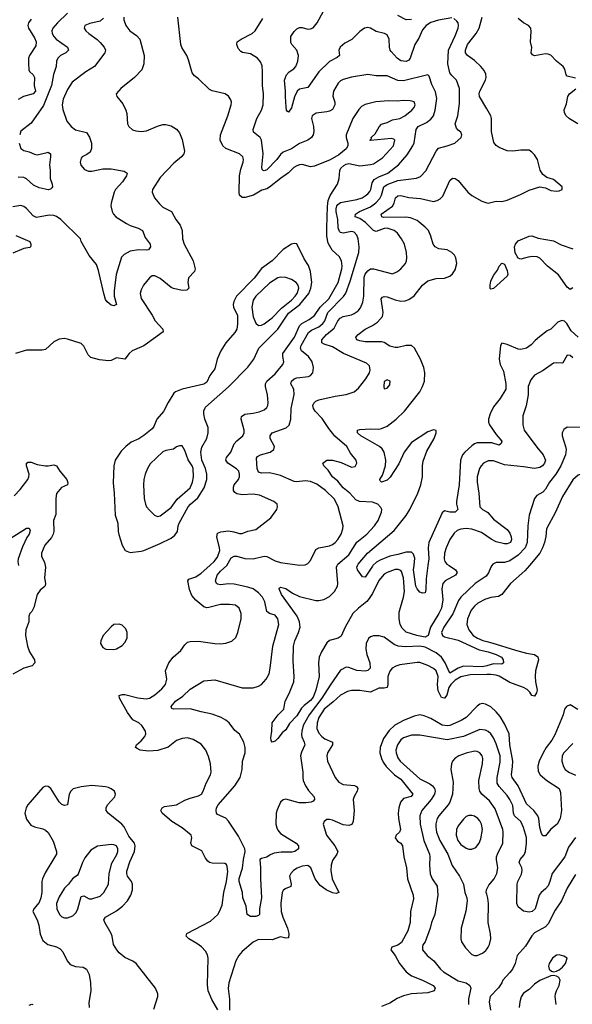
# Model space of a CAD drawing. Header units: inches. Extents: x 1682530 to 1839546, y 640742 to 791647.
# Tile 759 of 923: x 1766581 to 1770627, y 726792 to 733992. Entities that reach past the tile are written whole.
import ezdxf

# ---------------------------------------------------------------- set-up
doc = ezdxf.new("R2010")
doc.units = ezdxf.units.IN
doc.header["$MEASUREMENT"] = 0
for name, color, linetype in [('B7762', 7, 'Continuous'), ('B7763', 7, 'Continuous'), ('B7772', 7, 'Continuous'), ('B7773', 7, 'Continuous')]:
    doc.layers.add(name, color=color, linetype=linetype)

msp = doc.modelspace()

# ---------------------------------------------------------------- linework, layer by layer
at = {"layer": 'B7762', "color": 5}
for points, elevation in [([(1766767.8, 730000), (1766770.3, 729990), (1766763.1, 729910), (1766768.9, 729870), (1766766.5, 729853.5), (1766758.2, 729841.8), (1766730, 729821.8), (1766710, 729789.8), (1766685.4, 729694.6), (1766670, 729664.8), (1766655.3, 729650), (1766648.4, 729630), (1766647.6, 729590), (1766625.5, 729530), (1766623.9, 729490), (1766637.2, 729410), (1766652.5, 729370), (1766688.7, 729310), (1766691.2, 729288.8), (1766671.9, 729268.1), (1766612.2, 729250), (1766530, 729205.5)], 680), ([(1768031.9, 726751.9), (1767986.6, 726826.6), (1767960.8, 726890), (1767955.3, 726935.3), (1767961, 727130), (1767955.1, 727155.1), (1767940.1, 727180.1), (1767911.5, 727211.5), (1767877.1, 727237.1), (1767818.3, 727270), (1767799.7, 727290), (1767803.7, 727310), (1767978.7, 727401.3), (1768030.5, 727449.5), (1768043.5, 727470), (1768062.1, 727517.9), (1768075.4, 727610), (1768095.6, 727690), (1768103.5, 727763.5), (1768100.4, 727800.4), (1768094.5, 727814.5), (1768082.7, 727822.7), (1767990, 727824.4), (1767970, 727829.7), (1767958.6, 727838.6), (1767940.9, 727860.9), (1767915.2, 727915.2), (1767841.5, 727950), (1767833.5, 727970), (1767841.8, 728010), (1767836.2, 728030), (1767770, 728081.9), (1767693.6, 728130), (1767624.9, 728190), (1767613.4, 728210), (1767623.1, 728230), (1767641.3, 728238.7), (1767728.3, 728251.7), (1767790, 728283.9), (1767830, 728300.8), (1767890, 728316.5), (1767911.5, 728330), (1767925.1, 728350), (1767946, 728410), (1767977.7, 728470), (1767981.7, 728490), (1767978.3, 728550), (1767964.1, 728604.1), (1767944, 728650), (1767910, 728694.7), (1767850, 728729.7), (1767810, 728740.4), (1767770, 728736.8), (1767730, 728722.5), (1767668.1, 728671.9), (1767591.8, 728648.2), (1767522.8, 728642.8), (1767463.7, 728650), (1767441.7, 728661.7), (1767429.6, 728670), (1767436.9, 728690), (1767470, 728718.3), (1767497.7, 728750), (1767504.7, 728770), (1767501.5, 728790), (1767476, 728830), (1767452.8, 728850), (1767410, 728873.5), (1767370, 728925.6), (1767311.6, 729030), (1767309.8, 729050), (1767330, 729058.4), (1767350, 729057.3), (1767446.9, 729033.1), (1767506.6, 729026.6), (1767530, 729031.3), (1767570, 729055.3), (1767621.6, 729098.4), (1767648.1, 729130), (1767658.8, 729170), (1767647.8, 729230), (1767672.7, 729290), (1767704.4, 729330), (1767759.9, 729380.1), (1767790, 729421.3), (1767810, 729439.5), (1767830, 729446), (1767890, 729448.8), (1768010, 729431.7), (1768050, 729428.8), (1768090, 729432), (1768133.3, 729446.7), (1768164.4, 729475.6), (1768178, 729510), (1768203.1, 729610), (1768202.6, 729650), (1768187.8, 729690), (1768161.2, 729710), (1768117, 729717), (1768050, 729716.2), (1767966.4, 729693.6), (1767950, 729692.2), (1767930, 729697.7), (1767870, 729746.6), (1767842.3, 729782.3), (1767825.2, 729825.2), (1767812.2, 729890), (1767818.6, 729901.4), (1767870, 729919.2), (1767910, 729943.9), (1767971.7, 730000)], 680), ([(1770000, 729267.7), (1769970, 729259.3), (1769830, 729264.2), (1769790, 729251), (1769730, 729213.6), (1769696.1, 729290), (1769668, 729330), (1769630, 729361.6), (1769550, 729403.4), (1769510, 729411.1), (1769405.9, 729405.9), (1769350.5, 729410.5), (1769322.4, 729422.4), (1769250, 729476.9), (1769212.8, 729487.2), (1769170, 729487.3), (1769150, 729479.5), (1769133.4, 729466.6), (1769116.5, 729430), (1769114, 729390), (1769122.6, 729350), (1769143.8, 729290), (1769147.6, 729250), (1769130, 729232.4), (1769110, 729228.2), (1769050, 729232.5), (1768990, 729255.1), (1768970, 729256.9), (1768930, 729235.8), (1768853, 729127), (1768793.3, 729030), (1768699.5, 728910), (1768656.3, 728830), (1768646.1, 728790), (1768645.1, 728765.1), (1768647.4, 728747.4), (1768664.3, 728710), (1768668.4, 728690), (1768643.2, 728636.8), (1768636.8, 728610), (1768652.8, 728490), (1768652.8, 728450), (1768656.1, 728430), (1768672.4, 728390), (1768695.2, 728355.2), (1768736, 728310), (1768739.5, 728290), (1768730, 728278.4), (1768714.8, 728270), (1768674.8, 728265.2), (1768626.7, 728266.7), (1768530, 728291.4), (1768510, 728287.4), (1768489.2, 728270), (1768465.1, 728214.9), (1768459.4, 728190), (1768457, 728110), (1768462.6, 728082.6), (1768470, 728066), (1768490, 728041.5), (1768606, 727970), (1768621.3, 727950), (1768622, 727930), (1768594.4, 727910), (1768574.6, 727905.4), (1768494.4, 727905.6), (1768443, 727897), (1768414.7, 727885.3), (1768390, 727868.3), (1768350, 727858.7), (1768338, 727850), (1768344.7, 727790), (1768344.1, 727710), (1768352.3, 727570), (1768336, 727490), (1768335.8, 727450), (1768330, 727440.9), (1768310, 727434), (1768270, 727435.1), (1768247, 727450), (1768239.7, 727510), (1768215.5, 727570), (1768211.6, 727610), (1768187.2, 727690), (1768188.7, 727711.3), (1768213, 727787), (1768219.7, 727850), (1768232, 727910), (1768229.8, 727930), (1768182.6, 728022.6), (1768110, 728131.6), (1768090, 728153), (1768030, 728179.1), (1768022.2, 728190), (1768018.2, 728210), (1768022.9, 728230), (1768034.8, 728250), (1768156.2, 728390), (1768195.2, 728450), (1768208.9, 728508.9), (1768212.4, 728570), (1768231.8, 728631.8), (1768232.7, 728670), (1768222.4, 728710), (1768190, 728766.6), (1768155, 728795), (1768114, 728850), (1768090, 728871.2), (1768056.4, 728890), (1767990, 728914.4), (1767910, 728929.9), (1767830, 728953), (1767706, 728950), (1767694.6, 728954.6), (1767689.3, 728970), (1767721.3, 729010), (1767775.3, 729044.7), (1767830, 729096), (1767930, 729158), (1768010, 729165.3), (1768210, 729107.4), (1768290, 729105.3), (1768330, 729117.6), (1768350, 729130.4), (1768386, 729170), (1768406.3, 729210), (1768415.4, 729250), (1768434.8, 729410), (1768478.4, 729570), (1768471.9, 729610), (1768450, 729637.3), (1768410, 729650.9), (1768390, 729663.5), (1768374.6, 729734.6), (1768359, 729770), (1768330, 729802), (1768290, 729829.2), (1768250, 729843.2), (1768150, 729863.4), (1768110, 729868), (1768050, 729859.6), (1768030, 729863.5), (1768021, 729870), (1768015, 729890), (1768025.6, 729930), (1768050, 729960.1), (1768096.8, 730000)], 660), ([(1769724.2, 730000), (1769770.3, 729970), (1769782.8, 729950), (1769771.4, 729930), (1769696.5, 729890), (1769679.2, 729870), (1769670.9, 729830), (1769679.1, 729750), (1769667.8, 729690), (1769649.6, 729650), (1769589.1, 729550), (1769571.6, 729488.4), (1769550, 729476.6), (1769489.3, 729489.3), (1769410, 729514.3), (1769381.9, 729541.9), (1769367, 729570), (1769358.3, 729610), (1769359.1, 729660.9), (1769390.6, 729770), (1769396.9, 729810), (1769391.5, 729910), (1769375.9, 729955.9), (1769370, 729964.7), (1769352.5, 729972.5), (1769330, 729971.9), (1769270.5, 729950), (1769250, 729936.8), (1769210, 729892), (1769163.1, 729796.9), (1769139.7, 729760.3), (1769121.8, 729738.2), (1769060.7, 729690), (1769020.2, 729650), (1768962.7, 729550), (1768934.7, 729485.3), (1768911.4, 729468.6), (1768848.2, 729451.8), (1768830, 729435.8), (1768790.1, 729370), (1768773.6, 729330), (1768769.5, 729290), (1768772.7, 729190), (1768748.3, 729088.3), (1768730, 729039.3), (1768710, 729014.4), (1768662.3, 728977.7), (1768643.1, 728956.9), (1768610, 728902.3), (1768555.5, 728844.5), (1768530, 728799), (1768501.7, 728778.3), (1768470, 728735.1), (1768450, 728716), (1768430, 728709), (1768422.5, 728722.5), (1768420.5, 728740.5), (1768427.8, 728790), (1768429.2, 728850), (1768473.3, 728910), (1768514, 728950), (1768523.5, 729010), (1768554.3, 729065.7), (1768587.8, 729150), (1768589.8, 729190), (1768582, 729302), (1768586.5, 729410), (1768595.4, 729450), (1768621.9, 729510), (1768633.7, 729550), (1768629.1, 729590), (1768613, 729630), (1768498.7, 729790), (1768479.7, 729830), (1768482.2, 729837.7), (1768490, 729842.4), (1768530, 729833), (1768578.7, 729798.7), (1768630, 729775), (1768750, 729746.2), (1768770, 729744.4), (1768807.9, 729752.1), (1768850, 729773.1), (1768886.6, 729810), (1768907.2, 729850), (1768909.8, 729870), (1768899.8, 729990), (1768904.8, 730000)], 640), ([(1769167, 730000), (1769163.4, 729996.6), (1769110, 729914.5), (1769090, 729917), (1769053.1, 729970), (1769049.2, 729990), (1769053.8, 730000)], 620), ([(1769568.8, 730000), (1769556.8, 729903.2), (1769554.7, 729825.3), (1769550, 729801.2), (1769530, 729799.3), (1769510, 729805.2), (1769490, 729829.2), (1769482.2, 729850), (1769464.6, 729970), (1769467.8, 730000)], 620), ([(1770000, 729929.4), (1769996.1, 729923.9), (1769916.1, 729870), (1769809.7, 729770.3), (1769794.3, 729745.7), (1769751.8, 729648.2), (1769686.6, 729550), (1769670, 729511.6), (1769675.6, 729490), (1769690, 729480.1), (1769790, 729454.8), (1769944.5, 729384.5), (1770000, 729372.9)], 660), ([(1770000, 729757), (1769990, 729753.9), (1769935.2, 729724.8), (1769910, 729703.1), (1769886.8, 729673.2), (1769858.6, 729610), (1769854.8, 729570), (1769868.1, 729530), (1769901.6, 729490), (1769932.3, 729470), (1769971.8, 729451.8), (1770000, 729445.1)], 680), ([(1770000, 729204.1), (1769878.4, 729201.6), (1769810, 729187.7), (1769770, 729161.5), (1769737, 729130), (1769723.1, 729110), (1769707.2, 729052.8), (1769691.2, 729030), (1769687.6, 729030), (1769670, 729036.3), (1769645, 729084.9), (1769639.8, 729130), (1769643.6, 729190), (1769629.9, 729229.9), (1769610, 729247.7), (1769569.9, 729269.9), (1769510, 729291.6), (1769490, 729292.5), (1769365, 729275), (1769333.9, 729266.1), (1769308.9, 729251.1), (1769290, 729228), (1769275.5, 729190), (1769274.8, 729130), (1769270, 729109.8), (1769250, 729104.1), (1769210, 729102.8), (1769150, 729075), (1769070, 729088), (1769010, 729087.9), (1768980, 729080), (1768930, 729052.5), (1768876.8, 729003.2), (1768810, 728951.6), (1768770, 728889.7), (1768758.3, 728850), (1768756.3, 728810), (1768770, 728775.2), (1768791.9, 728750), (1768814.3, 728734.3), (1768870.2, 728710), (1768872, 728690), (1768835, 728630), (1768828.3, 728610), (1768835, 728570), (1768890.8, 728450.8), (1768916.9, 728416.9), (1768950, 728399.3), (1769032.2, 728392.2), (1769045.4, 728385.4), (1769056.9, 728370), (1769052.2, 728350), (1769029.1, 728310.9), (1769023.3, 728290), (1769029.7, 728210), (1769022.5, 728130), (1769012.3, 728107.7), (1768990, 728099.4), (1768950, 728104.1), (1768870, 728139.8), (1768850, 728143.9), (1768830, 728142.6), (1768810.4, 728130), (1768803.7, 728110), (1768826.3, 728030), (1768888, 727950), (1768909, 727910), (1768903.6, 727890), (1768870, 727844.5), (1768861.7, 727810), (1768859.4, 727770), (1768869.3, 727710), (1768917, 727610), (1768897.7, 727602.3), (1768870, 727607.3), (1768825.1, 727630), (1768781.1, 727661.1), (1768744.6, 727710), (1768712.5, 727790), (1768690, 727808.5), (1768650, 727802.4), (1768612.1, 727788), (1768584.9, 727770), (1768565.3, 727750), (1768556.5, 727730), (1768569.1, 727670), (1768565.1, 727654.9), (1768523.7, 727636.3), (1768510, 727625.1), (1768503.5, 727610), (1768492.1, 727530), (1768496, 727470), (1768507.7, 727430), (1768541.6, 727350), (1768551.7, 727310), (1768550, 727279), (1768530, 727276.9), (1768490, 727284.6), (1768430, 727263.9), (1768330, 727265.8), (1768290, 727246.3), (1768210, 727177.3), (1768185.3, 727150), (1768162.1, 727110), (1768111.7, 726950), (1768107.5, 726907.5), (1768117.1, 726830), (1768117.3, 726750)], 680), ([(1770000, 728982.4), (1769990, 728987.7), (1769970, 728991.7), (1769950, 728987.6), (1769930, 728973.5), (1769850, 728888.4), (1769813.2, 728866.8), (1769730, 728830.9), (1769710, 728827.4), (1769674.1, 728834.1), (1769590, 728881.3), (1769541.9, 728901.9), (1769510, 728907.9), (1769470, 728899.9), (1769390, 728868), (1769326.9, 728833.1), (1769285, 728795), (1769243.5, 728736.5), (1769219, 728670), (1769217.9, 728630), (1769229.6, 728589.6), (1769242.1, 728562.1), (1769264.2, 728530), (1769324.8, 728470), (1769370, 728439.8), (1769460.2, 728330), (1769447.1, 728312.9), (1769390, 728297.8), (1769369.2, 728270), (1769355.6, 728230), (1769350.9, 728189.1), (1769353, 728150), (1769368.8, 728070), (1769361.8, 728050), (1769336.3, 728030), (1769328.7, 728010), (1769345.7, 727985.7), (1769371.6, 727970), (1769384.2, 727950), (1769392.3, 727870), (1769411.5, 727790), (1769419.1, 727710), (1769462.4, 727590), (1769464.4, 727564.4), (1769443, 727470), (1769440.1, 727390), (1769421.6, 727330), (1769375.1, 727244.9), (1769350, 727224.4), (1769306, 727210), (1769297.3, 727190), (1769330, 727148), (1769360.8, 727090), (1769410, 727030.2), (1769450, 726999.7), (1769529.1, 726969.1), (1769608.8, 726930), (1769622, 726910), (1769616, 726890), (1769570, 726877.1), (1769450, 726869.6), (1769390, 726854.9), (1769344.9, 726835.1), (1769290, 726801.1), (1769230, 726775.3)], 720), ([(1770000, 728792.8), (1769990, 728797.7), (1769950, 728801), (1769830, 728751), (1769710, 728727), (1769510, 728759.8), (1769450, 728760.6), (1769390, 728741.9), (1769370, 728725.8), (1769345.9, 728690), (1769334.5, 728650), (1769336.6, 728630), (1769350, 728594.9), (1769367, 728570), (1769510, 728440.2), (1769583.8, 728403.8), (1769602.2, 728390), (1769618.3, 728370), (1769623, 728350), (1769618, 728330), (1769593.2, 728290), (1769525, 728210), (1769509.4, 728170), (1769511.9, 728110), (1769540.4, 727990), (1769581.7, 727890), (1769584.6, 727870), (1769580.9, 727810), (1769586.8, 727746.8), (1769600.2, 727710), (1769636.3, 727656.3), (1769643, 727590), (1769621.2, 727450), (1769596.5, 727390), (1769586.5, 727350), (1769550.3, 727250), (1769533.3, 727226.7), (1769528.8, 727210), (1769530.3, 727190), (1769564, 727150), (1769613.7, 727110), (1769661.1, 727050), (1769684.6, 727030), (1769790, 726964.6), (1769849.2, 726949.2), (1769877, 726930), (1769883.2, 726910), (1769867.1, 726832.9), (1769866.4, 726790)], 740), ([(1770000, 728298), (1769963.8, 728330), (1769949.8, 728350), (1769943.7, 728370), (1769943.4, 728430), (1769969, 728550), (1769972.3, 728590), (1769966.4, 728610), (1769950.5, 728630.5), (1769930, 728640.7), (1769910, 728643.2), (1769850, 728629.8), (1769796.4, 728610), (1769765.3, 728590), (1769748.8, 728570), (1769740.9, 728550), (1769737.6, 728510), (1769755.5, 728415.5), (1769748.7, 728330), (1769730.3, 728270.2), (1769718.9, 728250), (1769650, 728170.8), (1769637.5, 728150), (1769627, 728113), (1769626.8, 728090), (1769632.5, 728050), (1769656.2, 727990), (1769716.4, 727890), (1769747, 727807), (1769799.7, 727730), (1769830.3, 727670), (1769839.5, 727610), (1769854.9, 727570), (1769857, 727550), (1769846.1, 727473.9), (1769811.8, 727350), (1769810.3, 727270.3), (1769816, 727250), (1769844.6, 727204.6), (1769890, 727157.6), (1769910, 727150.3), (1769930, 727150.2), (1769970, 727166.7), (1769993.4, 727186.6), (1770000, 727195.3)], 760), ([(1767562.8, 726757.2), (1767593, 726850), (1767592.8, 726870), (1767574.7, 726910), (1767433.5, 727090), (1767410, 727108.4), (1767350, 727134), (1767308.7, 727168.7), (1767290.9, 727190), (1767267.4, 727230), (1767258.8, 727290), (1767251.7, 727310), (1767203.8, 727390), (1767197.6, 727410), (1767209.3, 727430.7), (1767290, 727475.2), (1767334.2, 727510), (1767369.8, 727550), (1767394, 727590), (1767406, 727630), (1767407.8, 727670), (1767399.3, 727690), (1767370.7, 727730), (1767365, 727750), (1767366.2, 727766.2), (1767386.2, 727833.8), (1767421.4, 727910), (1767426.3, 727950), (1767421.8, 727970), (1767380.8, 728020.8), (1767345.7, 728090), (1767327.5, 728110), (1767227.6, 728190), (1767215, 728210), (1767214.6, 728230), (1767224.2, 728250), (1767276.4, 728310), (1767282.6, 728330), (1767274, 728350), (1767250, 728368.4), (1767230, 728378.5), (1767210, 728382.3), (1767110, 728392), (1767030, 728381.7), (1766972.6, 728367.4), (1766954.7, 728350), (1766944.2, 728330), (1766930.2, 728249.8), (1766910, 728246.6), (1766890, 728252.7), (1766870, 728272.7), (1766809.7, 728369.7), (1766790, 728384.5), (1766770, 728387), (1766750, 728377), (1766639.5, 728250), (1766628.9, 728230), (1766619.5, 728190), (1766630, 728147.3), (1766663.4, 728103.4), (1766689, 728089), (1766750, 728076), (1766770, 728065.3), (1766788.3, 728048.3), (1766825.1, 727985.1), (1766850.2, 727910), (1766849.3, 727890), (1766839.3, 727870), (1766767.4, 727752.6), (1766748.5, 727710), (1766743.8, 727690), (1766742.3, 727610), (1766736.8, 727570), (1766722.7, 727537.3), (1766684, 727490), (1766677.8, 727470), (1766709.2, 727410), (1766720.2, 727370), (1766730, 727304), (1766750, 727258), (1766786, 727230), (1766850, 727212.9), (1766878, 727198), (1766896.9, 727176.9), (1766928.8, 727110), (1766950, 727084.6), (1766990, 727069.1), (1767045.1, 727065.1), (1767070.3, 727050), (1767090.1, 727010.1), (1767100.2, 726950), (1767101.6, 726890), (1767086.3, 726806.3), (1767088.8, 726770)], 720), ([(1770000, 727597.3), (1769996.3, 727610), (1769998, 727630), (1770000, 727633.8)], 760), ([(1766650, 726786.2), (1766670, 726792.4), (1766677.1, 726790)], 680)]:
    msp.add_lwpolyline(points, dxfattribs=dict(at, elevation=elevation))
for points, elevation in [([(1767310, 729572), (1767270, 729569.3), (1767250, 729553.2), (1767193, 729490), (1767175.5, 729450), (1767173.4, 729430), (1767190, 729402), (1767212, 729390), (1767270, 729386.5), (1767290, 729392.4), (1767330, 729415.5), (1767350, 729437.3), (1767367.3, 729470), (1767367.8, 729510), (1767356.8, 729536.8), (1767330, 729563.7)], 720), ([(1769890, 728173.5), (1769870, 728173.5), (1769850, 728164.8), (1769830, 728146.2), (1769790, 728098.3), (1769777.7, 728070), (1769775.8, 728030), (1769788.6, 727990), (1769810, 727961.2), (1769850, 727933.6), (1769870, 727926.7), (1769890, 727926.7), (1769920.2, 727939.8), (1769945.3, 727970), (1769956.5, 728003.5), (1769968.8, 728070), (1769960.8, 728110), (1769950, 728133), (1769935.4, 728150), (1769910, 728167.1)], 780), ([(1767250, 727960.1), (1767150.4, 727949.6), (1767101.7, 727918.3), (1767057, 727863), (1767039.7, 727830), (1767010, 727744), (1767004.4, 727735.6), (1766967.7, 727710), (1766938.4, 727670), (1766910, 727641.3), (1766870, 727578.9), (1766849.5, 727530), (1766852.3, 727490), (1766873.1, 727450), (1766890, 727433.1), (1766910, 727425.2), (1766930, 727424.9), (1766970, 727440.3), (1766995.3, 727464.7), (1767007.4, 727490), (1767030, 727581), (1767050, 727584.9), (1767090, 727562.4), (1767110, 727562.6), (1767170, 727583.6), (1767198, 727610), (1767230.8, 727670), (1767236.1, 727750), (1767255.8, 727824.2), (1767292.5, 727887.5), (1767299.4, 727910), (1767298.5, 727930), (1767288.7, 727950), (1767270, 727958.9)], 740)]:
    msp.add_lwpolyline(points, close=True, dxfattribs=dict(at, elevation=elevation))
at = {"layer": 'B7763', "color": 5}
for points, elevation in [([(1766930, 734040.2), (1766856.8, 733970), (1766823, 733930), (1766815.9, 733910), (1766819.7, 733890), (1766830.2, 733870), (1766848, 733850), (1766931.3, 733790), (1766939, 733770), (1766918.7, 733750), (1766879.1, 733730), (1766860.7, 733710), (1766851.2, 733690), (1766846.8, 733650), (1766827.8, 733592.2), (1766812.7, 733510), (1766754.7, 733365.3), (1766665, 733235), (1766590, 733176.3), (1766580.7, 733150)], 640), ([(1769744.7, 734004.7), (1769647.9, 733987.9), (1769590, 733970.4), (1769556.8, 733950), (1769530, 733918.4), (1769503.2, 733856.8), (1769473.2, 733810), (1769440.7, 733710), (1769430, 733696), (1769410, 733686.3), (1769370, 733692), (1769345.3, 733710), (1769299.4, 733759.4), (1769292.4, 733770), (1769288.5, 733790), (1769286.3, 733850), (1769270, 733880.7), (1769250.9, 733890.9), (1769190, 733904.8), (1769149.8, 733929.8), (1769130, 733934.4), (1769106, 733930), (1769070, 733906.5), (1769012.3, 733847.7), (1768960.6, 733819.4), (1768926.9, 733790), (1768918, 733770), (1768921.7, 733730), (1768904.7, 733715.3), (1768850, 733687.3), (1768770, 733611.6), (1768690, 733496.9), (1768630, 733484.2), (1768611.4, 733468.6), (1768591.8, 733428.2), (1768570, 733346.6), (1768550, 733316.2), (1768541.4, 733321.5), (1768534.5, 733330), (1768531.3, 733351.3), (1768525.9, 733430), (1768527.9, 733470), (1768519.3, 733550), (1768535.3, 733590), (1768554.2, 733610), (1768587.9, 733632.1), (1768601.3, 733650), (1768616.5, 733690), (1768622.8, 733730), (1768609.8, 733769.8), (1768574, 733810), (1768566.4, 733826.4), (1768566.4, 733870), (1768590, 733905.3), (1768610, 733924.4), (1768630, 733935.3), (1768650, 733936), (1768690, 733924), (1768710, 733925.2), (1768730, 733933.7), (1768758, 733970), (1768804.6, 734055.4)], 640), ([(1769450, 733993.4), (1769410, 733990.7), (1769350, 734022)], 620), ([(1767195.6, 734004.4), (1767170, 733981.4), (1767095, 733965), (1767057.6, 733950), (1767052.4, 733930), (1767064.4, 733910), (1767086.7, 733890), (1767148.3, 733848.3), (1767170, 733826.3), (1767200.3, 733790), (1767209, 733770), (1767204.9, 733750), (1767129.6, 733650.4), (1767065.3, 733610), (1766965.8, 733534.2), (1766930, 733481.1), (1766900.1, 733410), (1766892, 733370), (1766895.6, 733335.6), (1766925.5, 733250), (1766958, 733210), (1766990, 733186.4), (1767070, 733167.7), (1767092.8, 733132.8), (1767106, 733090), (1767107.2, 733050), (1767095.8, 733024.2), (1767073.1, 733006.9), (1767038.8, 732990), (1767030, 732979), (1767023.8, 732950), (1767029, 732929), (1767056.2, 732896.2), (1767084, 732884), (1767110, 732884), (1767190, 732901.5), (1767250, 732900.8), (1767345.1, 732885.1), (1767368, 732870), (1767362.6, 732850), (1767332.9, 732807.1), (1767283.1, 732750), (1767273.4, 732730), (1767250.2, 732650), (1767249.1, 732630), (1767256.9, 732590), (1767266.7, 732570), (1767285.7, 732550), (1767361.7, 732501.7), (1767390, 732487), (1767448.4, 732468.4), (1767479.5, 732450), (1767499.6, 732399.6), (1767535.4, 732350), (1767538.4, 732330), (1767524, 732310), (1767510, 732306.2), (1767450, 732309.8), (1767390, 732299.1), (1767345.4, 732274.6), (1767325.3, 732254.8), (1767286.7, 732130), (1767272.6, 732010), (1767273.5, 731970), (1767288.4, 731910), (1767270, 731900.8), (1767250, 731905.7), (1767220.8, 731930), (1767210, 731946.6), (1767195.9, 731990), (1767157.6, 732157.6), (1767142.3, 732202.3), (1767088.5, 732268.5), (1767031.3, 732370), (1767025.6, 732390), (1766883.1, 732530), (1766850, 732553.5), (1766830, 732561.1), (1766797, 732563), (1766704.7, 732544.8), (1766678.4, 732558.4), (1766630, 732611.2), (1766610, 732626.6), (1766590, 732632.4), (1766530, 732623.6)], 660), ([(1767343.8, 734010), (1767344.4, 733990), (1767358.4, 733950), (1767388.4, 733910), (1767436.9, 733876.9), (1767460.5, 733850), (1767492.8, 733730), (1767490.3, 733670), (1767475.4, 733624.6), (1767420.4, 733570), (1767321.6, 733490), (1767288.2, 733450), (1767292.7, 733430), (1767335.8, 733375.8), (1767359.1, 733330), (1767365.5, 733305.5), (1767370.4, 733230), (1767380.5, 733210), (1767407.7, 733187.7), (1767430, 733178.4), (1767470, 733174.4), (1767510, 733179.3), (1767590, 733214.4), (1767630, 733226), (1767650, 733226), (1767690, 733214.9), (1767730, 733190.4), (1767750, 733164.9), (1767770, 733116), (1767786.7, 733030), (1767783.1, 733010), (1767766.4, 732990), (1767710, 732942.6), (1767610, 732838.3), (1767552.9, 732750), (1767550.2, 732730), (1767568.7, 732688.7), (1767604.7, 732644.7), (1767630, 732622.4), (1767692.2, 732590), (1767724.6, 732530), (1767756.5, 732490), (1767770, 732451.3), (1767772.6, 732390), (1767784.4, 732350), (1767850.3, 732230), (1767864.9, 732170), (1767860.3, 732150), (1767816.5, 732103.5), (1767812.5, 732070), (1767820.3, 732030), (1767805.1, 732014.9), (1767770, 732012), (1767706.3, 732026.3), (1767690, 732033.7), (1767610, 732100.3), (1767570, 732119.3), (1767550, 732118.8), (1767530, 732105.6), (1767486.1, 732050), (1767470, 732016.9), (1767464, 731990), (1767470, 731954), (1767550.8, 731830.8), (1767572.1, 731790), (1767628.1, 731730), (1767630.3, 731710), (1767490, 731608.4), (1767404.6, 731570), (1767382, 731550), (1767350.1, 731509.9), (1767290, 731519.8), (1767250, 731500.3), (1767230, 731498.2), (1767164.4, 731504.4), (1767102, 731522), (1767082, 731542), (1767050, 731606), (1767030, 731623.7), (1766930, 731657.2), (1766910, 731661.2), (1766870, 731657.2), (1766830, 731636), (1766770, 731581.2), (1766744.9, 731575.1), (1766630, 731574.5), (1766550, 731551.6)], 680), ([(1766663.8, 733996.2), (1766645.3, 733970), (1766640.7, 733950), (1766645.4, 733930), (1766690, 733860.2), (1766701.5, 733830), (1766698.7, 733801.3), (1766652.3, 733730), (1766645.5, 733710), (1766644.6, 733675.4), (1766646.6, 733626.6), (1766653.4, 733613.4), (1766679.5, 733590), (1766690.2, 733570), (1766686.7, 733510), (1766696, 733470), (1766680.7, 733450), (1766609.2, 733430.8), (1766570, 733409.7)], 620), ([(1767971.7, 730000), (1768004.7, 730030), (1768030, 730061.6), (1768045.3, 730110), (1768044.6, 730130), (1768025.3, 730210), (1768030, 730236.4), (1768052.5, 730247.5), (1768110, 730253.4), (1768148.1, 730248.1), (1768190, 730235.2), (1768210, 730235.2), (1768250, 730252.1), (1768310, 730263.2), (1768419.5, 730350), (1768462.7, 730410), (1768469.3, 730430), (1768465.2, 730450), (1768441.2, 730470), (1768335.5, 730515.5), (1768290, 730523.1), (1768210, 730518), (1768170, 730525), (1768155.3, 730535.3), (1768146.9, 730550), (1768146.7, 730573.3), (1768151.5, 730590), (1768183.2, 730630), (1768190.5, 730650), (1768190.5, 730670), (1768184, 730690), (1768168, 730708), (1768104.5, 730750), (1768090.6, 730770), (1768095.9, 730790), (1768125.8, 730830), (1768151.7, 730890), (1768170, 730912.1), (1768214.2, 730950), (1768225, 730970), (1768225.3, 730990), (1768201.9, 731070), (1768204.1, 731090), (1768230, 731108), (1768290, 731114.2), (1768335.2, 731124.8), (1768370, 731139.5), (1768390, 731157.1), (1768397.7, 731170), (1768399.1, 731190), (1768394.4, 731250), (1768380.9, 731310), (1768381.3, 731330), (1768389.8, 731350), (1768450, 731401.8), (1768508.2, 731470), (1768513.7, 731490), (1768506.1, 731530), (1768507.5, 731550), (1768593.8, 731670), (1768630, 731753.1), (1768646.9, 731770), (1768701.1, 731798.9), (1768739.1, 731830), (1768779.9, 731890), (1768843.5, 731950), (1768913.3, 732070), (1768938.3, 732170), (1768940.8, 732190), (1768935.8, 732230), (1768919.6, 732259.6), (1768867.5, 732307.5), (1768838.4, 732358.4), (1768828.3, 732408.3), (1768828.6, 732470), (1768834.7, 732625.3), (1768840.4, 732670), (1768854.2, 732705.7), (1768908, 732790), (1768920.3, 732830), (1768925.1, 732890), (1768933.1, 732906.9), (1768953, 732927), (1768970, 732936.1), (1768990, 732939.7), (1769070, 732923.8), (1769150, 732933.2), (1769170, 732938.6), (1769238.1, 732981.9), (1769317.1, 733070), (1769327.8, 733110), (1769319.6, 733119.6), (1769303.3, 733123.3), (1769148.6, 733108.6), (1769145.2, 733110), (1769155.9, 733124.1), (1769155.1, 733130), (1769183.5, 733156.5), (1769211.7, 733208.3), (1769230, 733227.2), (1769270, 733240.2), (1769310, 733260.2), (1769363.7, 733270), (1769401.3, 733290), (1769452.6, 733330), (1769469.6, 733350), (1769476.3, 733370), (1769470, 733391.2), (1769438.8, 733398.8), (1769390, 733402.2), (1769344.3, 733395.7), (1769281.1, 733398.9), (1769187.5, 733392.5), (1769110, 733373.1), (1769083.6, 733356.5), (1769063.6, 733336.4), (1769020.2, 733270), (1768972, 733150), (1768972, 733130), (1768983.1, 733090), (1768982.6, 733070), (1768971.1, 733048.9), (1768916.9, 733003.1), (1768853.5, 732966.5), (1768739.1, 732920.9), (1768710, 732916.7), (1768650, 732932.1), (1768630, 732931.6), (1768610, 732924.5), (1768588.9, 732911.1), (1768550, 732871.6), (1768490, 732830.8), (1768410, 732767.3), (1768390, 732755.6), (1768353.7, 732746.3), (1768291.8, 732708.2), (1768231.3, 732691.3), (1768210, 732690.8), (1768190, 732709.6), (1768188.2, 732730), (1768191.2, 732850), (1768200.5, 732899.5), (1768217.2, 732950), (1768219.7, 732970), (1768214, 732990), (1768189.4, 733010), (1768090.6, 733050.6), (1768068.4, 733070), (1768049.7, 733110), (1768051.1, 733150), (1768105.1, 733290), (1768128.3, 733370), (1768131, 733390), (1768126.9, 733406.9), (1768110, 733432.3), (1768084, 733450), (1767990, 733471.5), (1767970, 733481.6), (1767890, 733559.3), (1767861, 733581), (1767843.3, 733603.3), (1767817.7, 733697.7), (1767803.7, 733730), (1767767.7, 733787.7), (1767760.9, 733810), (1767739.1, 734010)], 680), ([(1768096.8, 730000), (1768098.5, 730001.5), (1768130, 730056.2), (1768150, 730069.2), (1768170, 730070.2), (1768230, 730051.3), (1768290, 730049.2), (1768370, 730069.2), (1768390, 730066.7), (1768450, 730034.7), (1768490, 730023.2), (1768630, 730003.1), (1768670, 730005.3), (1768690, 730016.4), (1768710, 730037.1), (1768750, 730117.3), (1768770.6, 730129.4), (1768850, 730144.4), (1768870, 730153.7), (1768891.3, 730168.7), (1768909.8, 730190), (1768933.5, 730230), (1768947.6, 730270), (1768949.8, 730290.2), (1768913.6, 730430), (1768885, 730485), (1768820.3, 730550), (1768756.6, 730596.6), (1768710, 730615.9), (1768670, 730618.9), (1768610, 730611.7), (1768590, 730614.1), (1768490, 730657.9), (1768450.2, 730669.8), (1768410, 730678.3), (1768350, 730676.8), (1768330, 730683.1), (1768319.8, 730710), (1768314.9, 730785.1), (1768322.9, 730797.1), (1768342.7, 730810), (1768415.1, 730830), (1768442, 730850), (1768446.3, 730870), (1768414.7, 730930), (1768413.6, 730950), (1768429.4, 730970), (1768532.1, 731007.9), (1768552.7, 731027.3), (1768565.3, 731070), (1768567.6, 731150), (1768591.4, 731251.4), (1768586.9, 731290), (1768565.8, 731330), (1768570.7, 731350), (1768590, 731366.4), (1768610, 731373.3), (1768695.8, 731384.2), (1768709.7, 731390.3), (1768727.3, 731410), (1768731.5, 731450), (1768722.4, 731490), (1768695.1, 731530), (1768644.8, 731570), (1768635.9, 731590), (1768640.6, 731610), (1768695.8, 731704.2), (1768717.6, 731722.4), (1768770, 731745), (1768800.7, 731770), (1768814.3, 731790), (1768837.2, 731850), (1768952.3, 731967.7), (1768967.9, 731992.1), (1768999.8, 732080.2), (1769062.5, 732290), (1769066.6, 732330), (1769058.7, 732390), (1769050, 732417.3), (1769030, 732439.1), (1769010, 732443.6), (1768950, 732431.7), (1768930, 732435), (1768922.4, 732442.4), (1768912.9, 732470), (1768909.6, 732530), (1768898, 732590), (1768897.5, 732610), (1768903.1, 732630), (1768910, 732640.8), (1768930, 732654.3), (1769050, 732676.1), (1769088.4, 732690), (1769110, 732703.3), (1769130, 732718.1), (1769144, 732736), (1769151.2, 732750), (1769161, 732799), (1769176.9, 732823.1), (1769210, 732844), (1769276.8, 732870), (1769352.9, 732930), (1769416.7, 733003.3), (1769459.1, 733070), (1769467.8, 733092.2), (1769483.5, 733190), (1769499.2, 733210), (1769558.7, 733241.3), (1769590, 733263.5), (1769610, 733289), (1769622.2, 733330), (1769635.3, 733415.3), (1769625.7, 733465.7), (1769598.2, 733518.2), (1769579.6, 733579.6), (1769570, 733589.2), (1769390, 733544.9), (1769350, 733547.7), (1769270, 733581.9), (1769190, 733581.2), (1769130, 733592.1), (1769010, 733572.1), (1768950, 733555.3), (1768930, 733544.4), (1768913, 733527), (1768877.8, 733470), (1768874.1, 733434.1), (1768888.9, 733390), (1768887.9, 733370), (1768870, 733336.3), (1768850, 733323.1), (1768830, 733318), (1768752.2, 733307.8), (1768722.8, 733290), (1768716.3, 733270), (1768731.7, 733211.7), (1768733.4, 733173.4), (1768729.2, 733150), (1768717.8, 733130), (1768690, 733110.9), (1768630, 733085.8), (1768571.4, 733048.6), (1768510, 733023.4), (1768490, 733006.8), (1768464.1, 732970), (1768390, 732894.2), (1768370, 732887.1), (1768363.7, 732890), (1768357.1, 732897.1), (1768353.8, 732913.8), (1768363.1, 733010), (1768351.4, 733111.4), (1768340.5, 733130), (1768293, 733170), (1768291, 733190), (1768317.1, 733270), (1768352.1, 733330), (1768363.1, 733370), (1768366.4, 733450), (1768358.2, 733510), (1768359.3, 733610), (1768354.8, 733654.8), (1768344.1, 733684.1), (1768320.7, 733710), (1768270, 733742.3), (1768212.4, 733752.4), (1768199.5, 733759.5), (1768181.2, 733781.2), (1768169.7, 733810), (1768174, 733830), (1768202.9, 733850), (1768281.6, 733890), (1768304.4, 733910), (1768360.4, 733999.6)], 660), ([(1768904.8, 730000), (1768909.8, 730010), (1768990, 730080.2), (1769048.1, 730171.9), (1769122.2, 730230), (1769177.4, 730290), (1769204.4, 730330), (1769229.7, 730390), (1769231.1, 730410), (1769225.7, 730425.7), (1769202, 730450), (1769163.1, 730463.1), (1769068.6, 730468.6), (1769040.6, 730480.6), (1768998.4, 730530), (1768949.4, 730569.4), (1768910, 730617), (1768871.4, 730650), (1768839.1, 730699.1), (1768807.3, 730730), (1768799.5, 730750), (1768829.3, 730770), (1768870, 730770.1), (1768933.8, 730753.8), (1769010, 730720.5), (1769035.9, 730724.1), (1769049.3, 730750), (1769044.5, 730770), (1769001.8, 730821.8), (1768975.3, 730870), (1768887.5, 730947.5), (1768843.8, 731003.8), (1768796.4, 731076.5), (1768744.4, 731130), (1768730.9, 731150), (1768727.7, 731170), (1768733.2, 731186.8), (1768750, 731203.7), (1768770, 731213.4), (1768890, 731240.2), (1768970, 731250.3), (1769029.7, 731270.3), (1769061.7, 731298.3), (1769115.1, 731364.9), (1769142.9, 731410), (1769147.6, 731430), (1769141.1, 731461.1), (1769121, 731481), (1768950.9, 731550.9), (1768870, 731600.2), (1768810, 731618.6), (1768792.2, 731630), (1768792.7, 731650), (1768827.7, 731690), (1768882.8, 731737.2), (1768910, 731790.2), (1768927.1, 731810), (1768950, 731822.5), (1769010, 731833.6), (1769030, 731842.7), (1769057.6, 731862.4), (1769075.8, 731884.2), (1769092.9, 731927.1), (1769101.2, 731970), (1769103.6, 732110), (1769109.9, 732130.1), (1769130, 732155.9), (1769150, 732169.3), (1769170.1, 732170.2), (1769310, 732134.9), (1769346.6, 732150), (1769371.5, 732170), (1769404.2, 732210), (1769413, 732230), (1769415.8, 732250), (1769412.4, 732290), (1769398.7, 732350), (1769376.8, 732390), (1769347.4, 732430), (1769321.3, 732450), (1769270, 732466.6), (1769250, 732465.6), (1769190, 732444.2), (1769170, 732449.9), (1769113.7, 732510), (1769070, 732538.5), (1769038, 732550), (1769040.4, 732570), (1769069.8, 732590), (1769150, 732623.4), (1769187.7, 732652.3), (1769216.3, 732683.8), (1769230, 732708.4), (1769246.1, 732770), (1769270, 732788.1), (1769350, 732815.7), (1769486.7, 732833.3), (1769514.7, 732845.3), (1769554.2, 732885.8), (1769628.8, 733031.2), (1769646.4, 733053.6), (1769710, 733068.9), (1769766.6, 733090), (1769812.3, 733130), (1769818, 733150), (1769809.3, 733170), (1769790, 733184.5), (1769779.2, 733199.2), (1769769.7, 733230), (1769788, 733290), (1769801, 733379), (1769801.4, 733490), (1769779.7, 733550), (1769743.9, 733583.9), (1769730, 733603.5), (1769715.4, 733670), (1769720.2, 733770), (1769770, 733873.4), (1769790.6, 733930), (1769792.7, 733950), (1769789.8, 733969.8), (1769781.4, 733981.4), (1769760.1, 734000.1)], 640), ([(1770000, 733341.3), (1769946.3, 733430), (1769945, 733450), (1769950.7, 733470), (1769989.8, 733550), (1769994.8, 733570), (1769993.2, 733593.2), (1769980.8, 733620.8), (1769958, 733650), (1769910, 733694), (1769859.1, 733730), (1769845.3, 733750), (1769844.9, 733770), (1769859.5, 733810), (1769922.5, 733890), (1769945, 733930), (1769967.3, 734010)], 620), ([(1766578, 733090), (1766590, 733050.5), (1766610, 733034.7), (1766650, 733026.4), (1766690, 733008.1), (1766710, 733003.9), (1766782, 733022), (1766790, 733022.3), (1766805.3, 733010), (1766807.1, 732990), (1766799.2, 732930), (1766804.7, 732890), (1766804.5, 732830), (1766819.7, 732790), (1766820.8, 732770), (1766816.5, 732763.5), (1766806.1, 732753.9), (1766790, 732749), (1766722.3, 732762.3), (1766682, 732782), (1766630, 732828.2), (1766610, 732837.6), (1766570, 732840.8)], 640), ([(1769053.8, 730000), (1769058.3, 730010), (1769126.8, 730090), (1769322.9, 730257.1), (1769410, 730366.3), (1769437.1, 730410), (1769495.7, 730530), (1769518.4, 730590), (1769529.7, 730649.7), (1769528.8, 730730), (1769535.3, 730764.7), (1769562, 730838), (1769615.6, 730930), (1769629.5, 730970), (1769629.2, 730989.2), (1769610, 730993), (1769570, 730977.3), (1769450, 730901.1), (1769395.5, 730830), (1769355.9, 730744.1), (1769293.1, 730646.9), (1769270, 730626), (1769230.6, 730610), (1769219, 730619), (1769218.3, 730630), (1769237.5, 730662.5), (1769259.9, 730730), (1769261.5, 730770), (1769249, 730830), (1769234.1, 730854.1), (1769215.1, 730870), (1769077.4, 730950), (1769054.7, 730970), (1769055.1, 730990), (1769070, 730994.7), (1769150, 731000.1), (1769210, 730998.3), (1769230, 731003), (1769270, 731019.8), (1769335.9, 731070), (1769398.6, 731130), (1769510, 731271.3), (1769529.9, 731310), (1769543.7, 731350), (1769547.8, 731410), (1769539.1, 731450), (1769515.4, 731510), (1769471, 731591), (1769450, 731608.6), (1769410, 731609.8), (1769350, 731595.5), (1769330, 731595), (1769290, 731605), (1769250, 731631.8), (1769230, 731636.2), (1769110, 731637.4), (1769070, 731643.5), (1769049.3, 731650), (1769040.7, 731670), (1769059.6, 731690), (1769110, 731728.5), (1769164.6, 731755.4), (1769199.6, 731780.4), (1769237.8, 731822.2), (1769241.5, 731850), (1769228.1, 731950), (1769236.2, 731963.8), (1769250, 731969), (1769270, 731966.7), (1769330, 731942.6), (1769370, 731934), (1769403.2, 731936.8), (1769430, 731945.6), (1769470, 731972.7), (1769530, 732051.8), (1769570, 732081.5), (1769630, 732099), (1769690, 732102), (1769730, 732117.6), (1769750, 732134.4), (1769770, 732163), (1769782, 732210), (1769774.3, 732250), (1769764.7, 732270), (1769745.6, 732290), (1769710, 732308.4), (1769650, 732317.3), (1769623.5, 732330), (1769608.6, 732350), (1769590.9, 732410), (1769572.7, 732450), (1769550, 732475.5), (1769490, 732524), (1769442.3, 732542.3), (1769408.9, 732548.9), (1769245.8, 732545.8), (1769232.8, 732550), (1769228.4, 732570), (1769310.5, 732629.5), (1769323.1, 732650), (1769332.4, 732690), (1769350, 732703.9), (1769370, 732705.5), (1769430, 732693.1), (1769514.5, 732685.5), (1769610, 732663.3), (1769638.3, 732670), (1769658.1, 732681.9), (1769677.8, 732702.2), (1769730, 732815.5), (1769750, 732832.7), (1769770, 732830.3), (1769790, 732817.4), (1769861.5, 732730), (1769890, 732706.3), (1769964, 732664), (1770000, 732654.1)], 620), ([(1766553.4, 732413.4), (1766654.8, 732370), (1766662.8, 732350), (1766662, 732338), (1766661, 732330), (1766654.2, 732325.8), (1766610, 732318.4), (1766530, 732286)], 660), ([(1770000, 730897.7), (1769930, 730897.9), (1769910, 730891.5), (1769890, 730875.5), (1769839.5, 730830), (1769823.6, 730810), (1769808.7, 730770), (1769798.7, 730590), (1769779.5, 730470), (1769779, 730450), (1769787.4, 730410), (1769768.2, 730391.8), (1769730, 730390.7), (1769690, 730399.8), (1769672.8, 730387.2), (1769577, 730170), (1769571, 730130), (1769575, 730050), (1769568.8, 730000)], 620), ([(1766539.7, 730510), (1766584.4, 730555.6), (1766640.3, 730630), (1766649, 730650), (1766649.9, 730670), (1766629.8, 730730.2), (1766631.2, 730748.8), (1766643, 730757), (1766663.7, 730756.3), (1766710, 730739.8), (1766770, 730730.3), (1766790, 730728.9), (1766830, 730736.9), (1766850, 730730.4), (1766875.5, 730690), (1766925.8, 730630), (1766933.4, 730606.6), (1766930, 730589.7), (1766887.5, 730572.5), (1766850, 730526.6), (1766844.6, 730490), (1766846, 730374), (1766829.4, 730330), (1766830.1, 730250), (1766826.6, 730230), (1766813.4, 730206.6), (1766765, 730150), (1766741.5, 730090), (1766740.9, 730070), (1766762.2, 730022.2), (1766767.8, 730000)], 680), ([(1770000, 730762.1), (1769976.4, 730750), (1769958.9, 730730), (1769947.9, 730710), (1769930.3, 730650), (1769929.2, 730610), (1769942, 730530), (1769948.4, 730430), (1769968.8, 730410), (1770000, 730393.3)], 640), ([(1766280.4, 730000), (1766315.4, 730044.6), (1766370, 730079), (1766450, 730152.8), (1766510, 730199.6), (1766630, 730274.9), (1766650, 730274), (1766657.3, 730257.3), (1766650.2, 730230), (1766633.7, 730206.3), (1766602.4, 730137.6), (1766570.8, 730050), (1766567.4, 730030), (1766571, 730000)], 660), ([(1770000, 730216), (1769962.3, 730242.3), (1769890, 730267.4), (1769850, 730271.6), (1769810, 730267.1), (1769783.5, 730256.5), (1769761.4, 730238.6), (1769730, 730191.3), (1769702.2, 730130), (1769691.1, 730090), (1769688.4, 730050), (1769692.8, 730030), (1769708.9, 730010), (1769724.2, 730000)], 640), ([(1769467.8, 730000), (1769473.6, 730053.6), (1769465, 730085), (1769450, 730097.7), (1769410, 730098.8), (1769350, 730080.3), (1769290, 730069.5), (1769219.1, 730040.9), (1769194.2, 730025.8), (1769167, 730000)], 620)]:
    msp.add_lwpolyline(points, dxfattribs=dict(at, elevation=elevation))
for points, elevation in [([(1768590, 732356.5), (1768570, 732351.5), (1768510, 732311.5), (1768430, 732228.5), (1768350, 732172.7), (1768297.8, 732102.2), (1768167.6, 731970), (1768148.5, 731931.5), (1768143.5, 731910), (1768145.5, 731890), (1768174.7, 731830), (1768175, 731765), (1768169.4, 731730), (1768155.2, 731704.8), (1768091.1, 731630), (1768054.4, 731570), (1768027.2, 731510), (1768010, 731439.5), (1767973.1, 731390), (1767950, 731342), (1767930, 731327.6), (1767771.3, 731290), (1767720.7, 731270), (1767710, 731260.9), (1767666.8, 731193.2), (1767632.7, 731127.3), (1767585.4, 731070), (1767562.2, 731017.8), (1767550, 731000.4), (1767490, 730952.1), (1767452.1, 730927.9), (1767398.1, 730901.9), (1767356.9, 730870), (1767323.4, 730836.6), (1767279.1, 730770), (1767269.5, 730730), (1767264.7, 730604.7), (1767273.4, 730530), (1767280.2, 730370), (1767298.9, 730310), (1767301.3, 730250), (1767307.4, 730227.4), (1767332.2, 730150), (1767354, 730110), (1767390, 730096.5), (1767470, 730106.9), (1767490, 730111.3), (1767610, 730160.9), (1767690, 730201), (1767717.8, 730222.2), (1767737, 730250), (1767741, 730290), (1767747.8, 730310), (1767815, 730430), (1767830.6, 730450), (1767884.9, 730495.1), (1767931.8, 730570), (1767950.8, 730630), (1767951.2, 730670), (1767940.8, 730710), (1767914.7, 730770), (1767907.4, 730830), (1767914, 730866), (1767951.1, 730930), (1767960.7, 730970), (1767960.2, 731010), (1767936.7, 731070), (1767928.6, 731110), (1767928.6, 731131.4), (1767940.2, 731159.8), (1768110, 731307.5), (1768250, 731452.1), (1768293.9, 731510), (1768330.5, 731590), (1768471.9, 731730), (1768550, 731845.9), (1768630.8, 731909.2), (1768696.9, 731990), (1768712.4, 732030), (1768719.2, 732070), (1768709.9, 732150), (1768695.3, 732195.3), (1768664.1, 732244.1), (1768610, 732352.1)], 720), ([(1768490.2, 732109.8), (1768470, 732105.3), (1768410, 732066.6), (1768309.3, 731970), (1768290, 731940.7), (1768280.2, 731890), (1768290, 731820.5), (1768310, 731772.2), (1768330, 731755.3), (1768350, 731757.3), (1768370, 731767.7), (1768430, 731812.7), (1768497.4, 731882.6), (1768570, 731941), (1768597.3, 731970), (1768611.2, 731990), (1768623.9, 732030), (1768620.7, 732050), (1768605.4, 732070), (1768570, 732093.5), (1768530, 732108.1)], 740), ([(1769270, 731359), (1769250, 731346), (1769246, 731310), (1769250, 731294), (1769270, 731298), (1769290, 731322), (1769292.7, 731350)], 640), ([(1767750, 730877.2), (1767730, 730869.4), (1767707.2, 730852.8), (1767650, 730841.3), (1767630, 730831.6), (1767536.3, 730743.7), (1767516.5, 730710), (1767500.3, 730670), (1767490.4, 730630), (1767487, 730590), (1767492.9, 730490), (1767501.7, 730450), (1767510.4, 730430), (1767530, 730404.9), (1767567.7, 730370), (1767590, 730360.5), (1767610, 730364.4), (1767690, 730424.7), (1767732.9, 730487.1), (1767828.9, 730570), (1767845.4, 730610), (1767853.3, 730650), (1767849.9, 730710), (1767842.7, 730730), (1767814.7, 730774.7), (1767790, 730840.9), (1767770, 730875.3)], 740)]:
    msp.add_lwpolyline(points, close=True, dxfattribs=dict(at, elevation=elevation))
at = {"layer": 'B7772', "color": 5}
for points, elevation in [([(1770037.3, 730000), (1770030.2, 729989.8), (1770012.8, 729947.2), (1770000, 729929.4)], 660), ([(1770312.3, 730000), (1770279.2, 729960.8), (1770173.8, 729870), (1770110.6, 729789.4), (1770085.8, 729774.2), (1770030, 729766.4), (1770000, 729757)], 680), ([(1770000, 729445.1), (1770036.4, 729436.4), (1770210, 729381.6), (1770290, 729359.8), (1770349.3, 729349.3), (1770373.4, 729333.4), (1770378.8, 729310), (1770357.7, 729230), (1770355, 729190), (1770357, 729150), (1770369.4, 729090), (1770365.6, 729070), (1770350, 729046.2), (1770330, 729049.6), (1770315.9, 729075.9), (1770295, 729095), (1770270, 729108.7), (1770170, 729145), (1770091.6, 729191.6), (1770070, 729199.6), (1770030, 729204.8), (1770000, 729204.1)], 680), ([(1770000, 729372.9), (1770010, 729370.8), (1770068.9, 729350), (1770107.6, 729330), (1770120.9, 729310), (1770122.4, 729290), (1770110, 729280.5), (1770050, 729281.6), (1770000, 729267.7)], 660), ([(1770667.5, 728947.5), (1770610, 728983.1), (1770583.9, 728970), (1770570, 728949.5), (1770558.5, 728910), (1770497.5, 728762.5), (1770476.4, 728723.6), (1770436, 728670), (1770412.5, 728630), (1770383.7, 728570), (1770374.7, 728534.7), (1770377.5, 728497.5), (1770392.2, 728470), (1770439.1, 728430), (1770530.1, 728370.1), (1770540, 728340), (1770546.5, 728210), (1770536.8, 728150), (1770515.6, 728110), (1770468.2, 728071.8), (1770430, 728024.2), (1770410, 728025.1), (1770402, 728042), (1770390, 728086), (1770381.1, 728150), (1770373.4, 728170), (1770345.9, 728210), (1770290, 728257.6), (1770230, 728389.8), (1770187.2, 728450), (1770181.1, 728470), (1770189.9, 728530.1), (1770190.7, 728570), (1770169.9, 728690), (1770163.2, 728770), (1770130, 728843.5), (1770097.9, 728897.9), (1770070, 728930.9), (1770030, 728966.4), (1770000, 728982.4)], 720), ([(1770650, 728011.1), (1770599.6, 727940.4), (1770570.9, 727870), (1770478.2, 727750), (1770462.8, 727690), (1770450, 727659.8), (1770430, 727635.5), (1770399, 727610), (1770384.4, 727590), (1770354.9, 727490), (1770333, 727470), (1770310, 727466.6), (1770270, 727474), (1770230, 727506), (1770221.6, 727530), (1770223.7, 727670), (1770228.9, 727690), (1770255.4, 727744.6), (1770260.3, 727770), (1770256.5, 727790), (1770238, 727830), (1770244.2, 727850), (1770273.9, 727886), (1770284.1, 727910), (1770292.2, 727970), (1770290, 728013.2), (1770270, 728084.5), (1770249.9, 728129.9), (1770204.2, 728170), (1770196.9, 728190), (1770190, 728246), (1770170, 728289.7), (1770150, 728319.3), (1770090, 728385), (1770076.5, 728410), (1770075.4, 728450), (1770097.4, 728562.6), (1770097.7, 728610), (1770070, 728695.8), (1770050, 728740.5), (1770030.4, 728770.4), (1770010, 728787.9), (1770000, 728792.8)], 740), ([(1770630, 728699.2), (1770565, 728630), (1770553.4, 728610), (1770550.2, 728570), (1770561.3, 728530), (1770574.6, 728510), (1770600.3, 728490), (1770650, 728467.8)], 740), ([(1770000, 727633.8), (1770015.8, 727664.2), (1770055.1, 727710), (1770074, 727750), (1770080.3, 727790), (1770071.3, 727850), (1770072.5, 727870), (1770077.9, 727890), (1770119.1, 727970), (1770120.5, 728050), (1770117.5, 728070), (1770061.8, 728221.8), (1770020.1, 728280.1), (1770000, 728298)], 760), ([(1770650, 727742.6), (1770590, 727642), (1770548.6, 727550), (1770500, 727480), (1770450, 727381.5), (1770430, 727358.9), (1770350, 727314), (1770330, 727292.8), (1770283, 727217), (1770223.8, 727150), (1770207.4, 727090), (1770188.1, 727050), (1770170, 727025.1), (1770116.9, 726970), (1770110, 726949.4), (1770086.6, 726913.4), (1770024.4, 726850), (1770018.6, 726810), (1770028.6, 726748.6)], 760), ([(1770000, 727195.3), (1770011, 727210), (1770021.5, 727230), (1770030.8, 727270), (1770028.3, 727308.3), (1770011.6, 727390), (1770012.4, 727530), (1770008.3, 727568.3), (1770000, 727597.3)], 760), ([(1770508.2, 726790), (1770502, 726850), (1770504.7, 726870), (1770509.7, 726890.3), (1770529.6, 726930), (1770537, 726970), (1770527.5, 726987.5), (1770510, 726997), (1770490, 727002), (1770470, 726999.6), (1770390, 726967.3), (1770350, 726940.4), (1770310, 726900.5), (1770270, 726873.3), (1770252.8, 726847.2), (1770241.7, 726810), (1770237.4, 726770)], 780)]:
    msp.add_lwpolyline(points, dxfattribs=dict(at, elevation=elevation))
at = {"layer": 'B7772', "color": 5, "elevation": 780}
msp.add_lwpolyline([(1770530, 727153), (1770510, 727151.1), (1770482, 727130), (1770457, 727090), (1770452.2, 727070), (1770458, 727050), (1770474.4, 727034.4), (1770490, 727030.4), (1770510, 727034), (1770530, 727044.4), (1770555.5, 727064.5), (1770577, 727090), (1770589, 727130), (1770564.8, 727144.8)], close=True, dxfattribs=at)
at = {"layer": 'B7773', "color": 5}
for points, elevation in [([(1770650, 733565.2), (1770590, 733578.4), (1770581.3, 733590), (1770571.5, 733630), (1770559.6, 733650), (1770510, 733688.4), (1770470, 733731.8), (1770450, 733740.6), (1770430, 733741.6), (1770350, 733728.1), (1770334.1, 733734.1), (1770325.8, 733750), (1770331.4, 733788.6), (1770321.5, 733830), (1770325.8, 733905.8), (1770321.9, 733930), (1770305, 733950), (1770270, 733969.5), (1770230, 734000.1)], 580), ([(1770668.2, 733230), (1770606.4, 733266.4), (1770582.3, 733290), (1770569.2, 733310), (1770567.3, 733332.7), (1770583, 733377), (1770594.8, 733430), (1770606.2, 733450), (1770652.9, 733487.1)], 580), ([(1770000, 732654.1), (1770010, 732651.3), (1770070, 732665.2), (1770110, 732663.5), (1770150, 732672.2), (1770247.2, 732712.8), (1770310, 732746.7), (1770390, 732770.7), (1770430, 732762), (1770470, 732743), (1770510, 732738), (1770530, 732740.5), (1770552, 732750), (1770552.3, 732770), (1770490, 732822.9), (1770439.1, 732839.1), (1770410, 732859.3), (1770392.3, 732892.3), (1770372.1, 732970), (1770350, 733003.1), (1770330, 733024.4), (1770310, 733037.4), (1770250, 733037.4), (1770190, 733029.7), (1770150, 733033), (1770090, 733058.3), (1770070, 733071.2), (1770053, 733093), (1770035.5, 733175.6), (1770036.1, 733270), (1770031, 733290), (1770000, 733341.3)], 620), ([(1770630, 732031.6), (1770610, 732018.2), (1770590, 732035.9), (1770525.6, 732125.6), (1770446.1, 732190), (1770390, 732249.5), (1770370, 732258.4), (1770338.7, 732261.3), (1770303.3, 732256.7), (1770250, 732240.4), (1770242.4, 732242.4), (1770229.1, 732249.1), (1770207.6, 732287.6), (1770202.5, 732330), (1770210, 732351.8), (1770230, 732375.1), (1770310, 732409.1), (1770330, 732410.4), (1770375.4, 732395.4), (1770490, 732375.1), (1770544.9, 732344.9), (1770630, 732316)], 580), ([(1770670, 731669.9), (1770617.8, 731717.8), (1770585.8, 731770), (1770570, 731787.6), (1770550, 731792.9), (1770520.7, 731779.3), (1770470.3, 731730), (1770443.5, 731716.5), (1770386.4, 731673.6), (1770353.6, 731646.4), (1770325.5, 731614.5), (1770290, 731589.8), (1770250, 731580.4), (1770230, 731582.6), (1770150, 731617.2), (1770110, 731626), (1770102, 731610), (1770090.5, 731510), (1770098, 731470), (1770122.3, 731422.3), (1770140.7, 731330), (1770138.8, 731290), (1770097.2, 731222.8), (1770050, 731161.1), (1770025.4, 731110), (1770013.5, 731070), (1770013.5, 731050), (1770020.6, 731030), (1770070, 730957.8), (1770110, 730910.3), (1770105.8, 730894.2), (1770090, 730881.8), (1770037.7, 730897.7), (1770000, 730897.7)], 620), ([(1770630, 731520.5), (1770610, 731537.4), (1770590, 731539.6), (1770556.7, 731483.3), (1770550, 731479.7), (1770510, 731484.1), (1770490, 731479.8), (1770412.9, 731427.1), (1770350, 731393.3), (1770322, 731358), (1770302.6, 731310), (1770303.9, 731250), (1770288.1, 731168.1), (1770265.3, 731094.7), (1770263.2, 731030), (1770274.7, 730990), (1770366.2, 730866.2), (1770414.3, 730810), (1770429.2, 730770), (1770423.6, 730750), (1770409.4, 730730.6), (1770390, 730717.6), (1770350, 730710.6), (1770270, 730723.1), (1770130, 730736), (1770050, 730765.8), (1770010, 730767.3), (1770000, 730762.1)], 640), ([(1770690, 731010.9), (1770590, 731011.5), (1770565.7, 730994.3), (1770553, 730970), (1770552.7, 730950), (1770577.8, 730870), (1770581, 730850), (1770577.6, 730810), (1770542.5, 730730), (1770505.5, 730670), (1770459.1, 730610), (1770430, 730558.9), (1770410, 730537.7), (1770366.5, 730513.5), (1770350.2, 730489.8), (1770311.1, 730370), (1770300.5, 730290), (1770295.5, 730170), (1770282.5, 730130), (1770230, 730077.6), (1770170, 730036.1), (1770130, 730022.9), (1770070, 730022.3), (1770044.4, 730010), (1770037.3, 730000)], 660), ([(1770773.1, 730000), (1770779.4, 730090), (1770797.3, 730210), (1770809.8, 730349.8), (1770841.1, 730450), (1770810, 730577.2), (1770790, 730625.2), (1770733.1, 730673.1), (1770710, 730677), (1770670, 730661.3), (1770630, 730626.3), (1770553.9, 730506.1), (1770504.7, 730390), (1770438.3, 730270), (1770432.1, 730212.1), (1770422.1, 730170), (1770408.8, 730130), (1770388.5, 730090), (1770312.3, 730000)], 680), ([(1770000, 730393.3), (1770008.7, 730388.7), (1770050, 730340.2), (1770150, 730264.9), (1770170, 730237.6), (1770179.8, 730210), (1770182.2, 730190), (1770175.2, 730170), (1770150, 730159.2), (1770130, 730159.9), (1770070, 730175), (1770033, 730193), (1770000, 730216)], 640)]:
    msp.add_lwpolyline(points, dxfattribs=dict(at, elevation=elevation))
at = {"layer": 'B7773', "color": 5, "elevation": 580}
msp.add_lwpolyline([(1770030, 732021.2), (1770026.2, 732026.2), (1770024.7, 732050), (1770030, 732080.7), (1770050, 732122), (1770078.8, 732161.2), (1770092.1, 732190), (1770110, 732212.2), (1770117.3, 732210), (1770130, 732204.2), (1770150, 732159.1), (1770154.4, 732130), (1770150, 732116), (1770050, 732025.6)], close=True, dxfattribs=at)

doc.saveas('drawing.dxf')
